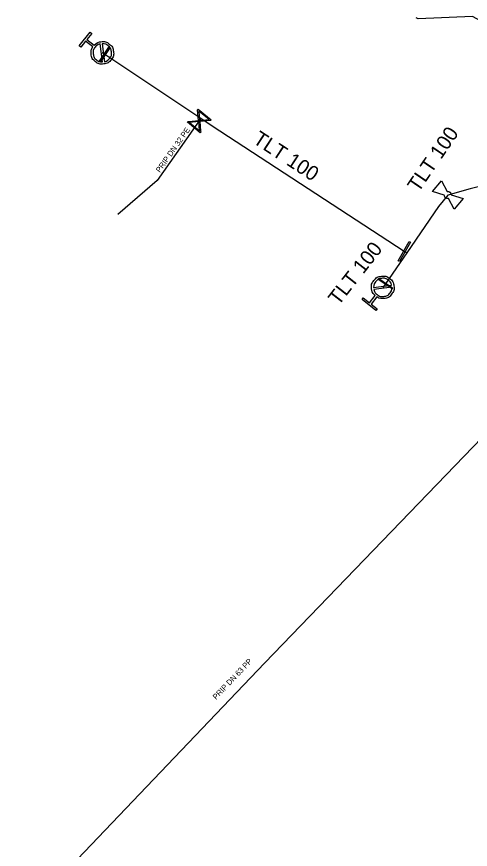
# Model space of a CAD drawing. Extents: x -643842 to -636370, y -1119190 to -1110210.
# Drawn here: x -642499.1 to -642458.6, y -1113930 to -1113855.6 of the extents above; entities that cross this region are included whole.
import ezdxf

# ---------------------------------------------------------------- set-up
doc = ezdxf.new("R2010")
doc.units = 0
for name, color, linetype in [('22', 7, 'Continuous'), ('Default', 7, 'Continuous'), ('Level 16', 7, 'Continuous'), ('Level 20', 7, 'Continuous'), ('Level 21', 7, 'Continuous'), ('Level 23', 7, 'Continuous'), ('Level 28', 7, 'Continuous'), ('Level 33', 7, 'Continuous')]:
    doc.layers.add(name, color=color, linetype=linetype)

msp = doc.modelspace()

# ---------------------------------------------------------------- linework, layer by layer
at = {"layer": 'Default'}
for points in [[(-642492.138, -1113858.184), (-642491.894, -1113857.919), (-642491.53, -1113857.876), (-642491.12, -1113857.827), (-642490.793, -1113858.083), (-642490.466, -1113858.338), (-642490.417, -1113858.749), (-642490.367, -1113859.16), (-642490.623, -1113859.487), (-642490.877, -1113859.812), (-642491.288, -1113859.863), (-642491.698, -1113859.914), (-642492.024, -1113859.659), (-642492.352, -1113859.403), (-642492.404, -1113858.993), (-642492.451, -1113858.629), (-642492.251, -1113858.329)], [(-642491.599, -1113858.078), (-642491.872, -1113858.139), (-642492.053, -1113858.37), (-642492.261, -1113858.636), (-642492.22, -1113858.969), (-642492.179, -1113859.302), (-642491.913, -1113859.51), (-642491.682, -1113859.691), (-642491.402, -1113859.684)], [(-642491.221, -1113859.662), (-642490.951, -1113859.598), (-642490.773, -1113859.371), (-642490.566, -1113859.106), (-642490.606, -1113858.772), (-642490.646, -1113858.438), (-642490.912, -1113858.23), (-642491.14, -1113858.052), (-642491.418, -1113858.056)], [(-642460.656, -1113871.251), (-642460.604, -1113871.242), (-642460.551, -1113871.25), (-642460.467, -1113871.266), (-642460.403, -1113871.317), (-642460.34, -1113871.369), (-642460.309, -1113871.447), (-642460.289, -1113871.498), (-642460.288, -1113871.551)], [(-642460.545, -1113871.868), (-642460.597, -1113871.877), (-642460.65, -1113871.868), (-642460.733, -1113871.854), (-642460.797, -1113871.803), (-642460.86, -1113871.751), (-642460.892, -1113871.67), (-642460.912, -1113871.621), (-642460.913, -1113871.568)], [(-642467.086, -1113880.528), (-642467.351, -1113880.284), (-642467.394, -1113879.92), (-642467.443, -1113879.51), (-642467.186, -1113879.183), (-642466.931, -1113878.856), (-642466.521, -1113878.807), (-642466.11, -1113878.757), (-642465.782, -1113879.013), (-642465.458, -1113879.267), (-642465.407, -1113879.678), (-642465.356, -1113880.088), (-642465.611, -1113880.414), (-642465.867, -1113880.742), (-642466.277, -1113880.794), (-642466.641, -1113880.841), (-642466.941, -1113880.641)], [(-642465.608, -1113879.611), (-642465.671, -1113879.341), (-642465.899, -1113879.163), (-642466.164, -1113878.956), (-642466.498, -1113878.996), (-642466.832, -1113879.036), (-642467.04, -1113879.302), (-642467.218, -1113879.53), (-642467.214, -1113879.808)], [(-642467.192, -1113879.989), (-642467.131, -1113880.262), (-642466.9, -1113880.443), (-642466.634, -1113880.651), (-642466.301, -1113880.61), (-642465.967, -1113880.569), (-642465.759, -1113880.303), (-642465.579, -1113880.072), (-642465.585, -1113879.792)]]:
    msp.add_open_spline(points, degree=3, dxfattribs=at)
at = {"layer": 'Level 16'}
for points in [[(-642491.656, -1113859.608), (-642490.822, -1113858.361), (-642490.744, -1113858.413), (-642491.578, -1113859.66), (-642491.656, -1113859.608)], [(-642482.672, -1113866.006), (-642483.826, -1113865.048), (-642483.784, -1113864.997), (-642483.656, -1113864.989), (-642482.819, -1113864.911), (-642482.91, -1113863.945), (-642482.868, -1113863.894), (-642481.714, -1113864.852), (-642481.756, -1113864.903), (-642482.724, -1113864.99), (-642482.645, -1113865.827), (-642482.63, -1113865.955), (-642482.672, -1113866.006)], [(-642482.81, -1113864.063), (-642482.732, -1113864.903), (-642481.894, -1113864.824), (-642482.81, -1113864.063)], [(-642482.734, -1113865.833), (-642482.811, -1113864.999), (-642483.645, -1113865.077), (-642482.734, -1113865.833)], [(-642465.026, -1113877.44), (-642464.042, -1113875.699), (-642463.934, -1113875.76), (-642464.918, -1113877.501), (-642465.026, -1113877.44)], [(-642466.747, -1113879.024), (-642465.5, -1113879.858), (-642465.553, -1113879.936), (-642466.8, -1113879.102), (-642466.747, -1113879.024)]]:
    msp.add_lwpolyline(points, dxfattribs=at)
at = {"layer": 'Level 21'}
for points in [[(-642464.25, -1113876.73), (-642464.48, -1113876.6), (-642481.62, -1113865.42), (-642482.63, -1113864.74), (-642491.2, -1113859.01), (-642491.41, -1113858.87)], [(-642454.52, -1113868.74), (-642454.67, -1113868.67), (-642454.88, -1113868.8), (-642456.58, -1113870.49), (-642458.607, -1113871.01), (-642460.6, -1113871.56), (-642461.42, -1113872.57), (-642464.25, -1113876.73)], [(-642464.25, -1113876.73), (-642466.15, -1113879.48), (-642466.4, -1113879.8)]]:
    msp.add_lwpolyline(points, dxfattribs=at)
at = {"layer": 'Level 23'}
for points in [[(-642450.87, -1113859.6), (-642451.1, -1113859.51), (-642458.41, -1113855.64), (-642463.23, -1113855.84), (-642463.41, -1113855.75)], [(-642482.63, -1113864.74), (-642482.77, -1113864.95), (-642486.51, -1113870.25), (-642490.03, -1113873.29)], [(-642494.94, -1113951.37), (-642498.13, -1113950.92), (-642499.05, -1113949.58), (-642497.33, -1113934.73), (-642476.94, -1113913.33), (-642457.54, -1113893.19), (-642453.65, -1113890.9), (-642448.78, -1113891.98), (-642444.1, -1113895.89), (-642443.13, -1113895.62), (-642436.151, -1113888.472), (-642434.43, -1113886.71), (-642434.316, -1113886.594)]]:
    msp.add_lwpolyline(points, dxfattribs=at)
at = {"layer": 'Level 28'}
for points in [[(-642461.964, -1113871.257), (-642461.176, -1113870.287), (-642460.656, -1113871.251)], [(-642460.913, -1113871.568), (-642461.964, -1113871.257)], [(-642460.288, -1113871.551), (-642459.236, -1113871.863), (-642460.024, -1113872.833), (-642460.545, -1113871.868)]]:
    msp.add_lwpolyline(points, dxfattribs=at)
at = {"layer": 'Level 33'}
for points in [[(-642492.251, -1113858.329), (-642492.898, -1113857.824), (-642493.322, -1113858.367), (-642493.467, -1113858.254), (-642492.504, -1113857.023), (-642492.36, -1113857.136), (-642492.784, -1113857.679), (-642492.138, -1113858.184)], [(-642491.402, -1113859.684), (-642491.599, -1113858.078)], [(-642491.418, -1113858.056), (-642491.221, -1113859.662)], [(-642467.214, -1113879.808), (-642465.608, -1113879.611)], [(-642465.585, -1113879.792), (-642467.192, -1113879.989)], [(-642466.941, -1113880.641), (-642467.446, -1113881.288), (-642466.903, -1113881.712), (-642467.016, -1113881.857), (-642468.247, -1113880.894), (-642468.134, -1113880.75), (-642467.591, -1113881.174), (-642467.086, -1113880.528)]]:
    msp.add_lwpolyline(points, dxfattribs=at)

# ---------------------------------------------------------------- texts
at = {"layer": '22'}
for s, rotation, p in [('PRIP DN 32 PE', 54.7909, (-642486.271, -1113869.601)), ('PRIP DN 63 PP', 46.38449, (-642481.262, -1113916.636))]:
    msp.add_text(s, height=0.5, rotation=rotation, dxfattribs=at).set_placement(p)
at = {"layer": 'Level 20'}
for rotation, p in [(326.88458, (-642478.071, -1113866.851)), (55.773, (-642463.218, -1113871.395)), (51.98325, (-642470.348, -1113881.493))]:
    msp.add_text('TLT 100', height=1.3, rotation=rotation, dxfattribs=at).set_placement(p)

doc.saveas('drawing.dxf')
